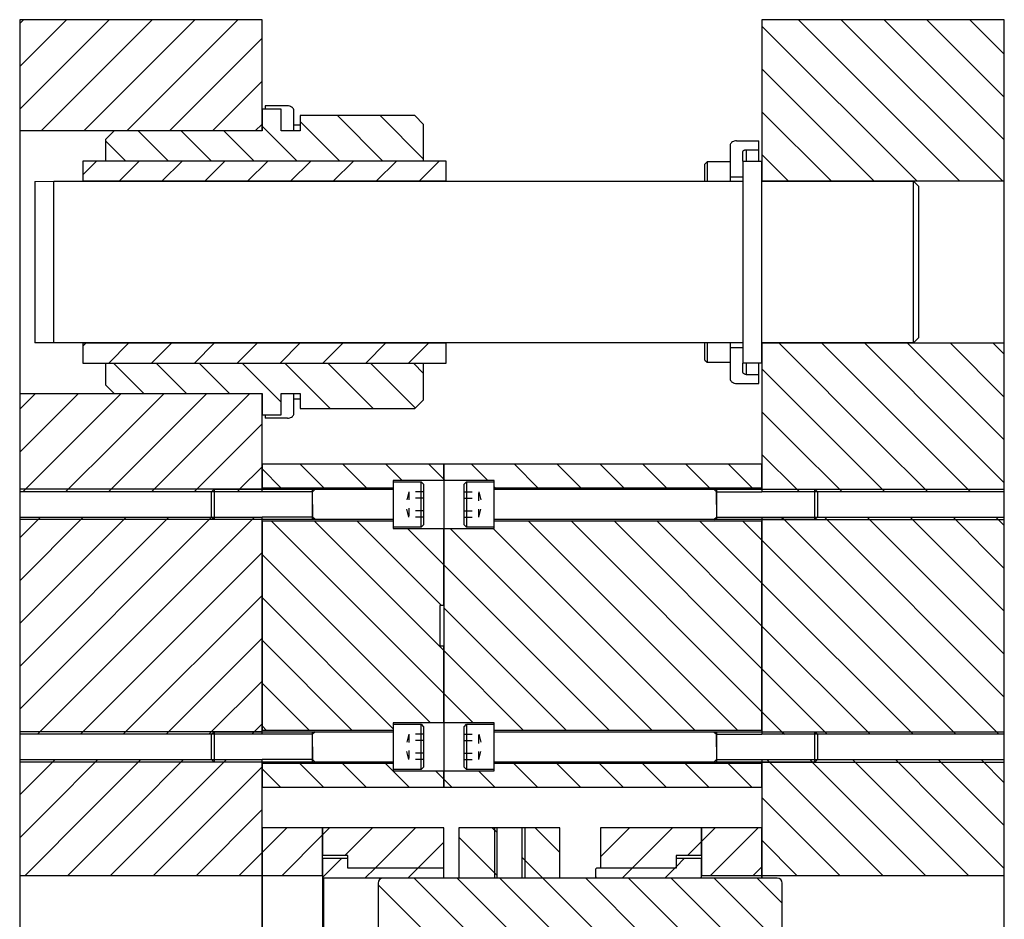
# Model space of a CAD drawing. Header units: inches. Extents: x 3 to 289, y 4 to 291.
# Tile 601 of 634: x 212 to 224, y 175 to 186. Entities that reach past the tile are written whole.
import ezdxf

# ---------------------------------------------------------------- set-up
doc = ezdxf.new("R2010")
doc.units = ezdxf.units.IN
doc.header["$LTSCALE"] = 0.5
doc.header["$MEASUREMENT"] = 0
doc.linetypes.add('HIDDEN', pattern=[0.225, 0.15, -0.075])
doc.layers.add('DBU', color=7, linetype='Continuous')

msp = doc.modelspace()

# ---------------------------------------------------------------- linework, layer by layer
at = {"layer": 'DBU', "color": 254, "linetype": 'Continuous'}
for p, q in [((212.078, 186.382), (212.029, 186.333)), ((212.608, 186.382), (212.029, 185.803)), ((213.138, 186.382), (212.029, 185.273)), ((212.078, 186.382), (212.029, 186.333)), ((212.608, 186.382), (212.029, 185.803)), ((213.138, 186.382), (212.029, 185.273)), ((215.029, 186.382), (212.029, 186.382)), ((212.029, 186.382), (212.029, 185.007)), ((213.669, 186.382), (212.294, 185.007)), ((213.669, 186.382), (212.294, 185.007)), ((214.199, 186.382), (212.824, 185.007)), ((214.199, 186.382), (212.824, 185.007)), ((214.729, 186.382), (213.354, 185.007)), ((214.729, 186.382), (213.354, 185.007)), ((215.029, 185.007), (215.029, 186.382)), ((224.217, 186.382), (221.217, 186.382)), ((221.217, 186.382), (221.217, 184.382)), ((221.668, 186.382), (223.668, 184.382)), ((221.668, 186.382), (223.668, 184.382)), ((222.198, 186.382), (224.198, 184.382)), ((222.198, 186.382), (224.198, 184.382)), ((222.729, 186.382), (224.217, 184.894)), ((222.729, 186.382), (224.217, 184.894)), ((223.259, 186.382), (224.217, 185.424)), ((223.259, 186.382), (224.217, 185.424)), ((223.789, 186.382), (224.217, 185.954)), ((223.789, 186.382), (224.217, 185.954)), ((224.217, 184.382), (224.217, 186.382)), ((221.217, 186.303), (223.138, 184.382)), ((221.217, 186.303), (223.138, 184.382)), ((215.029, 186.152), (213.885, 185.007)), ((215.029, 186.152), (213.885, 185.007)), ((221.217, 185.772), (222.607, 184.382)), ((221.217, 185.772), (222.607, 184.382)), ((215.029, 185.621), (214.415, 185.007)), ((215.029, 185.621), (214.415, 185.007)), ((221.217, 185.242), (222.077, 184.382)), ((221.217, 185.242), (222.077, 184.382)), ((215.029, 185.091), (214.945, 185.007)), ((215.029, 185.091), (214.945, 185.007)), ((215.029, 185.007), (212.029, 185.007)), ((212.029, 185.007), (212.029, 181.757)), ((221.217, 184.712), (221.547, 184.382)), ((221.217, 184.712), (221.547, 184.382)), ((224.217, 184.382), (221.217, 184.382)), ((224.217, 182.382), (224.217, 184.382)), ((221.217, 182.382), (224.217, 182.382)), ((221.217, 182.382), (221.217, 181.15)), ((221.425, 182.382), (222.657, 181.15)), ((221.425, 182.382), (222.657, 181.15)), ((221.956, 182.382), (223.188, 181.15)), ((221.956, 182.382), (223.188, 181.15)), ((222.486, 182.382), (223.718, 181.15)), ((222.486, 182.382), (223.718, 181.15)), ((223.016, 182.382), (224.217, 181.181)), ((223.016, 182.382), (224.217, 181.181)), ((223.547, 182.382), (224.217, 181.712)), ((223.547, 182.382), (224.217, 181.712)), ((224.077, 182.382), (224.217, 182.242)), ((224.077, 182.382), (224.217, 182.242)), ((224.217, 181.15), (224.217, 182.382)), ((221.217, 182.06), (222.127, 181.15)), ((221.217, 182.06), (222.127, 181.15)), ((212.226, 181.757), (212.029, 181.561)), ((212.226, 181.757), (212.029, 181.561)), ((212.029, 181.757), (215.029, 181.757)), ((212.029, 181.757), (212.029, 181.15)), ((212.756, 181.757), (212.149, 181.15)), ((212.756, 181.757), (212.149, 181.15)), ((213.286, 181.757), (212.679, 181.15)), ((213.286, 181.757), (212.679, 181.15)), ((213.817, 181.757), (213.21, 181.15)), ((213.817, 181.757), (213.21, 181.15)), ((214.347, 181.757), (213.74, 181.15)), ((214.347, 181.757), (213.74, 181.15)), ((214.877, 181.757), (214.27, 181.15)), ((214.877, 181.757), (214.27, 181.15)), ((215.029, 181.15), (215.029, 181.757)), ((221.217, 181.53), (221.597, 181.15)), ((221.217, 181.53), (221.597, 181.15)), ((215.029, 181.379), (214.801, 181.15)), ((215.029, 181.379), (214.801, 181.15)), ((212.149, 181.15), (212.029, 181.03)), ((212.149, 181.15), (212.029, 181.03)), ((212.029, 181.15), (212.029, 180.538)), ((212.679, 181.15), (212.068, 180.538)), ((212.679, 181.15), (212.068, 180.538)), ((213.21, 181.15), (212.598, 180.538)), ((213.21, 181.15), (212.598, 180.538)), ((213.74, 181.15), (213.128, 180.538)), ((213.74, 181.15), (213.128, 180.538)), ((214.27, 181.15), (213.659, 180.538)), ((214.27, 181.15), (213.659, 180.538)), ((214.801, 181.15), (214.189, 180.538)), ((214.801, 181.15), (214.189, 180.538)), ((215.029, 180.538), (215.029, 181.15)), ((221.217, 181.15), (221.217, 180.538)), ((221.597, 181.15), (222.208, 180.538)), ((221.597, 181.15), (222.208, 180.538)), ((222.127, 181.15), (222.739, 180.538)), ((222.127, 181.15), (222.739, 180.538)), ((222.657, 181.15), (223.269, 180.538)), ((222.657, 181.15), (223.269, 180.538)), ((223.188, 181.15), (223.799, 180.538)), ((223.188, 181.15), (223.799, 180.538)), ((223.718, 181.15), (224.217, 180.651)), ((223.718, 181.15), (224.217, 180.651)), ((224.217, 180.538), (224.217, 181.15)), ((221.217, 180.999), (221.647, 180.57)), ((221.217, 180.999), (221.647, 180.57)), ((215.029, 180.848), (214.75, 180.57)), ((215.029, 180.848), (214.75, 180.57)), ((215.029, 180.538), (212.029, 180.538)), ((212.029, 180.538), (212.029, 180.226)), ((214.75, 180.57), (214.719, 180.538)), ((224.217, 180.538), (221.217, 180.538)), ((221.647, 180.57), (221.678, 180.538)), ((224.217, 180.226), (224.217, 180.538)), ((212.285, 180.226), (212.029, 179.97)), ((212.816, 180.226), (212.029, 179.439)), ((213.346, 180.226), (212.029, 178.909)), ((213.876, 180.226), (212.029, 178.379)), ((212.285, 180.226), (212.029, 179.97)), ((212.816, 180.226), (212.029, 179.439)), ((213.346, 180.226), (212.029, 178.909)), ((213.876, 180.226), (212.029, 178.379)), ((212.029, 180.226), (215.029, 180.226)), ((212.029, 180.226), (212.029, 177.538)), ((214.405, 180.225), (212.029, 177.848)), ((214.405, 180.225), (212.029, 177.848)), ((214.906, 180.195), (212.25, 177.538)), ((214.906, 180.195), (212.25, 177.538)), ((214.407, 180.226), (214.405, 180.225)), ((214.937, 180.226), (214.906, 180.195)), ((215.029, 177.538), (215.029, 180.226)), ((221.217, 180.226), (224.217, 180.226)), ((221.217, 180.226), (221.217, 177.538)), ((221.46, 180.226), (221.491, 180.195)), ((221.491, 180.195), (224.148, 177.538)), ((221.491, 180.195), (224.148, 177.538)), ((221.991, 180.226), (224.217, 177.999)), ((221.991, 180.226), (224.217, 177.999)), ((222.521, 180.226), (224.217, 178.53)), ((222.521, 180.226), (224.217, 178.53)), ((223.051, 180.226), (224.217, 179.06)), ((223.051, 180.226), (224.217, 179.06)), ((223.582, 180.226), (224.217, 179.59)), ((223.582, 180.226), (224.217, 179.59)), ((224.112, 180.226), (224.217, 180.121)), ((224.112, 180.226), (224.217, 180.121)), ((224.217, 177.538), (224.217, 180.226)), ((221.217, 179.939), (223.617, 177.538)), ((221.217, 179.939), (223.617, 177.538)), ((215.029, 179.788), (212.78, 177.538)), ((215.029, 179.788), (212.78, 177.538)), ((221.217, 179.408), (223.087, 177.538)), ((221.217, 179.408), (223.087, 177.538)), ((215.029, 179.257), (213.31, 177.538)), ((215.029, 179.257), (213.31, 177.538)), ((221.217, 178.878), (222.557, 177.538)), ((221.217, 178.878), (222.557, 177.538)), ((215.029, 178.727), (213.841, 177.538)), ((215.029, 178.727), (213.841, 177.538)), ((221.217, 178.348), (222.026, 177.538)), ((221.217, 178.348), (222.026, 177.538)), ((215.029, 178.197), (214.371, 177.538)), ((215.029, 178.197), (214.371, 177.538)), ((221.217, 177.817), (221.465, 177.57)), ((221.217, 177.817), (221.465, 177.57)), ((215.029, 177.666), (214.932, 177.57)), ((215.029, 177.666), (214.932, 177.57)), ((215.029, 177.538), (212.029, 177.538)), ((212.029, 177.538), (212.029, 177.226)), ((214.932, 177.57), (214.901, 177.538)), ((224.217, 177.538), (221.217, 177.538)), ((221.465, 177.57), (221.496, 177.538)), ((224.217, 177.226), (224.217, 177.538)), ((212.467, 177.226), (212.029, 176.788)), ((212.467, 177.226), (212.029, 176.788)), ((212.029, 177.226), (215.029, 177.226)), ((212.029, 177.226), (212.029, 176.625)), ((212.998, 177.226), (212.397, 176.625)), ((212.998, 177.226), (212.397, 176.625)), ((213.528, 177.226), (212.927, 176.625)), ((213.528, 177.226), (212.927, 176.625)), ((214.058, 177.226), (213.458, 176.625)), ((214.058, 177.226), (213.458, 176.625)), ((214.589, 177.226), (214.557, 177.195)), ((215.029, 176.625), (215.029, 177.226)), ((221.217, 177.226), (224.217, 177.226)), ((221.217, 177.226), (221.217, 176.625)), ((221.278, 177.226), (221.31, 177.195)), ((221.809, 177.226), (221.84, 177.195)), ((222.339, 177.226), (222.94, 176.625)), ((222.339, 177.226), (222.94, 176.625)), ((222.869, 177.226), (223.47, 176.625)), ((222.869, 177.226), (223.47, 176.625)), ((223.4, 177.226), (224, 176.625)), ((223.4, 177.226), (224, 176.625)), ((223.93, 177.226), (224.217, 176.939)), ((223.93, 177.226), (224.217, 176.939)), ((224.217, 176.625), (224.217, 177.226)), ((214.557, 177.195), (213.988, 176.625)), ((214.557, 177.195), (213.988, 176.625)), ((215.029, 177.136), (214.518, 176.625)), ((215.029, 177.136), (214.518, 176.625)), ((221.31, 177.195), (221.879, 176.625)), ((221.31, 177.195), (221.879, 176.625)), ((221.84, 177.195), (222.409, 176.625)), ((221.84, 177.195), (222.409, 176.625)), ((221.217, 176.757), (221.349, 176.625)), ((221.217, 176.757), (221.349, 176.625)), ((212.397, 176.625), (212.029, 176.257)), ((212.397, 176.625), (212.029, 176.257)), ((212.029, 176.625), (212.029, 175.788)), ((212.927, 176.625), (212.091, 175.788)), ((212.927, 176.625), (212.091, 175.788)), ((213.458, 176.625), (212.621, 175.788)), ((213.458, 176.625), (212.621, 175.788)), ((213.988, 176.625), (213.151, 175.788)), ((213.988, 176.625), (213.151, 175.788)), ((214.518, 176.625), (213.682, 175.788)), ((214.518, 176.625), (213.682, 175.788)), ((215.029, 176.606), (214.212, 175.788)), ((215.029, 176.606), (214.212, 175.788)), ((215.029, 175.788), (215.029, 176.625)), ((221.217, 176.625), (221.217, 175.788)), ((221.349, 176.625), (222.185, 175.788)), ((221.349, 176.625), (222.185, 175.788)), ((221.879, 176.625), (222.716, 175.788)), ((221.879, 176.625), (222.716, 175.788)), ((222.409, 176.625), (223.246, 175.788)), ((222.409, 176.625), (223.246, 175.788)), ((222.94, 176.625), (223.776, 175.788)), ((222.94, 176.625), (223.776, 175.788)), ((223.47, 176.625), (224.217, 175.878)), ((223.47, 176.625), (224.217, 175.878)), ((224, 176.625), (224.217, 176.408)), ((224, 176.625), (224.217, 176.408)), ((224.217, 175.788), (224.217, 176.625)), ((221.217, 176.226), (221.655, 175.788)), ((221.217, 176.226), (221.655, 175.788)), ((215.029, 176.075), (214.742, 175.788)), ((215.029, 176.075), (214.742, 175.788)), ((215.029, 175.788), (212.029, 175.788)), ((212.029, 175.788), (212.029, 174.976)), ((215.029, 174.976), (215.029, 175.788)), ((224.217, 175.788), (221.217, 175.788)), ((221.217, 175.788), (221.217, 175.757)), ((224.217, 174.976), (224.217, 175.788))]:
    msp.add_line(p, q, dxfattribs=at)
at = {"layer": 'DBU', "color": 136, "linetype": 'Continuous'}
for p, q in [((215.265, 185.274), (215.029, 185.274)), ((215.029, 185.274), (215.029, 185.007)), ((215.265, 185.007), (215.265, 185.274)), ((216.921, 185.195), (215.501, 185.195)), ((215.501, 185.195), (215.501, 185.007)), ((215.961, 185.195), (216.524, 184.632)), ((215.961, 185.195), (216.524, 184.632)), ((216.491, 185.195), (217.029, 184.657)), ((216.491, 185.195), (217.029, 184.657)), ((217.029, 185.086), (216.921, 185.195)), ((215.029, 185.066), (215.463, 184.632)), ((215.029, 185.066), (215.463, 184.632)), ((215.501, 185.124), (215.993, 184.632)), ((215.501, 185.124), (215.993, 184.632)), ((217.029, 184.632), (217.029, 185.086)), ((213.2, 185.007), (213.092, 184.899)), ((213.092, 184.899), (213.092, 184.632)), ((215.029, 185.007), (213.2, 185.007)), ((213.497, 185.007), (213.872, 184.632)), ((213.497, 185.007), (213.872, 184.632)), ((214.027, 185.007), (214.402, 184.632)), ((214.027, 185.007), (214.402, 184.632)), ((214.558, 185.007), (214.933, 184.632)), ((214.558, 185.007), (214.933, 184.632)), ((215.501, 185.007), (215.265, 185.007)), ((213.092, 184.882), (213.342, 184.632)), ((213.092, 184.882), (213.342, 184.632)), ((217.029, 184.632), (213.092, 184.632)), ((220.981, 184.632), (221.217, 184.632)), ((220.981, 184.632), (220.981, 182.132)), ((221.217, 182.132), (221.217, 184.632)), ((212.217, 184.381), (212.453, 184.382)), ((212.217, 184.381), (212.217, 182.383)), ((212.453, 182.382), (212.453, 184.382)), ((212.453, 184.382), (220.981, 184.382)), ((221.217, 184.382), (223.092, 184.382)), ((223.092, 182.382), (223.092, 184.382)), ((223.092, 184.382), (223.155, 184.32)), ((223.155, 184.32), (223.155, 182.445)), ((212.453, 182.382), (212.217, 182.383)), ((220.981, 182.382), (212.453, 182.382)), ((223.092, 182.382), (221.217, 182.382)), ((223.155, 182.445), (223.092, 182.382)), ((213.092, 182.132), (217.029, 182.132)), ((213.092, 182.132), (213.092, 181.865)), ((213.19, 182.132), (213.565, 181.757)), ((213.19, 182.132), (213.565, 181.757)), ((213.72, 182.132), (214.095, 181.757)), ((213.72, 182.132), (214.095, 181.757)), ((214.251, 182.132), (214.626, 181.757)), ((214.251, 182.132), (214.626, 181.757)), ((214.781, 182.132), (215.265, 181.648)), ((214.781, 182.132), (215.265, 181.648)), ((215.311, 182.132), (215.874, 181.57)), ((215.311, 182.132), (215.874, 181.57)), ((215.842, 182.132), (216.404, 181.57)), ((215.842, 182.132), (216.404, 181.57)), ((216.372, 182.132), (216.928, 181.576)), ((216.372, 182.132), (216.928, 181.576)), ((216.902, 182.132), (217.029, 182.005)), ((216.902, 182.132), (217.029, 182.005)), ((217.029, 181.678), (217.029, 182.132)), ((221.217, 182.132), (220.981, 182.132)), ((213.092, 181.865), (213.2, 181.757)), ((213.2, 181.757), (215.029, 181.757)), ((215.029, 181.757), (215.029, 181.491)), ((215.265, 181.757), (215.501, 181.757)), ((215.265, 181.491), (215.265, 181.757)), ((215.501, 181.757), (215.501, 181.57)), ((216.921, 181.57), (217.029, 181.678)), ((215.029, 181.491), (215.265, 181.491)), ((215.501, 181.57), (216.921, 181.57))]:
    msp.add_line(p, q, dxfattribs=at)
at = {"layer": 'DBU', "color": 2, "linetype": 'Continuous'}
for p, q in [((215.068, 185.314), (215.068, 185.274)), ((215.344, 185.314), (215.068, 185.314)), ((215.357, 185.314), (215.344, 185.314)), ((215.371, 185.311), (215.357, 185.314)), ((215.383, 185.307), (215.371, 185.311)), ((215.394, 185.301), (215.383, 185.307)), ((215.404, 185.295), (215.394, 185.301)), ((215.412, 185.287), (215.404, 185.295)), ((215.418, 185.278), (215.412, 185.287)), ((215.421, 185.268), (215.418, 185.278)), ((215.423, 185.259), (215.421, 185.268)), ((215.423, 185.007), (215.423, 185.259)), ((220.825, 184.838), (220.824, 184.828)), ((220.824, 184.828), (220.824, 184.438)), ((220.828, 184.847), (220.825, 184.838)), ((220.834, 184.856), (220.828, 184.847)), ((220.842, 184.864), (220.834, 184.856)), ((220.852, 184.871), (220.842, 184.864)), ((220.863, 184.876), (220.852, 184.871)), ((220.875, 184.88), (220.863, 184.876)), ((220.889, 184.883), (220.875, 184.88)), ((220.902, 184.884), (220.889, 184.883)), ((220.902, 184.884), (221.178, 184.884)), ((221.001, 184.768), (221.007, 184.771)), ((221.007, 184.771), (221.014, 184.772)), ((221.014, 184.772), (221.02, 184.772)), ((221.02, 184.772), (221.178, 184.772)), ((221.178, 184.772), (221.178, 184.884)), ((221.178, 184.632), (221.178, 184.772)), ((220.981, 184.744), (220.982, 184.749)), ((220.981, 184.632), (220.981, 184.744)), ((220.982, 184.749), (220.983, 184.754)), ((220.983, 184.754), (220.986, 184.758)), ((220.986, 184.758), (220.99, 184.762)), ((220.99, 184.762), (220.995, 184.766)), ((220.995, 184.766), (221.001, 184.768)), ((220.824, 184.438), (220.981, 184.438)), ((220.824, 184.438), (220.824, 184.382)), ((220.824, 182.382), (220.824, 182.326)), ((220.824, 182.326), (220.981, 182.326)), ((220.824, 182.326), (220.824, 181.936)), ((220.981, 182.02), (220.981, 182.132)), ((221.178, 181.992), (221.178, 182.132)), ((220.982, 182.015), (220.981, 182.02)), ((220.983, 182.01), (220.982, 182.015)), ((220.986, 182.006), (220.983, 182.01)), ((220.99, 182.002), (220.986, 182.006)), ((220.995, 181.999), (220.99, 182.002)), ((221.001, 181.996), (220.995, 181.999)), ((221.007, 181.994), (221.001, 181.996)), ((221.014, 181.992), (221.007, 181.994)), ((221.02, 181.992), (221.014, 181.992)), ((221.02, 181.992), (221.178, 181.992)), ((221.178, 181.881), (221.178, 181.992)), ((220.824, 181.936), (220.825, 181.927)), ((220.825, 181.927), (220.828, 181.917)), ((220.828, 181.917), (220.834, 181.908)), ((220.834, 181.908), (220.842, 181.901)), ((220.842, 181.901), (220.852, 181.894)), ((220.852, 181.894), (220.863, 181.888)), ((220.863, 181.888), (220.875, 181.884)), ((220.875, 181.884), (220.889, 181.881)), ((220.889, 181.881), (220.902, 181.881)), ((220.902, 181.881), (221.178, 181.881)), ((215.423, 181.505), (215.423, 181.757)), ((215.068, 181.491), (215.068, 181.45)), ((215.412, 181.478), (215.418, 181.486)), ((215.418, 181.486), (215.421, 181.496)), ((215.421, 181.496), (215.423, 181.505)), ((215.344, 181.45), (215.068, 181.45)), ((215.344, 181.45), (215.357, 181.451)), ((215.357, 181.451), (215.371, 181.453)), ((215.371, 181.453), (215.383, 181.457)), ((215.383, 181.457), (215.394, 181.463)), ((215.394, 181.463), (215.404, 181.47)), ((215.404, 181.47), (215.412, 181.478)), ((215.029, 180.57), (212.029, 180.57)), ((215.654, 180.538), (215.029, 180.538)), ((215.685, 180.57), (215.654, 180.538)), ((215.654, 180.382), (215.654, 180.538)), ((220.623, 180.57), (220.654, 180.538)), ((220.654, 180.538), (221.217, 180.538)), ((220.654, 180.382), (220.654, 180.538)), ((221.217, 180.57), (224.217, 180.57)), ((215.654, 180.382), (215.654, 180.226)), ((220.654, 180.382), (220.654, 180.226)), ((215.029, 180.195), (212.029, 180.195)), ((215.654, 180.226), (215.029, 180.226)), ((215.685, 180.195), (215.654, 180.226)), ((220.623, 180.195), (220.654, 180.226)), ((220.654, 180.226), (221.217, 180.226)), ((221.217, 180.195), (224.217, 180.195)), ((215.029, 177.57), (212.029, 177.57)), ((215.654, 177.538), (215.029, 177.538)), ((215.685, 177.57), (215.654, 177.538)), ((215.654, 177.382), (215.654, 177.538)), ((220.623, 177.57), (220.654, 177.538)), ((220.654, 177.538), (221.217, 177.538)), ((220.654, 177.382), (220.654, 177.538)), ((221.217, 177.57), (224.217, 177.57)), ((215.654, 177.382), (215.654, 177.226)), ((220.654, 177.382), (220.654, 177.226)), ((215.654, 177.226), (215.029, 177.226)), ((215.685, 177.195), (215.654, 177.226)), ((220.623, 177.195), (220.654, 177.226)), ((220.654, 177.226), (221.217, 177.226)), ((215.029, 177.195), (212.029, 177.195)), ((221.217, 177.195), (224.217, 177.195)), ((217.905, 176.382), (217.905, 175.757)), ((218.28, 176.382), (218.28, 175.757))]:
    msp.add_line(p, q, dxfattribs=at)
at = {"layer": 'DBU', "color": 132, "linetype": 'Continuous'}
for p, q in [((215.501, 185.075), (215.423, 185.075)), ((220.539, 184.622), (220.511, 184.594)), ((220.511, 184.382), (220.511, 184.594)), ((220.539, 184.622), (220.539, 184.382)), ((220.824, 184.622), (220.539, 184.622)), ((220.511, 182.17), (220.511, 182.382)), ((220.539, 182.382), (220.539, 182.142)), ((220.511, 182.17), (220.539, 182.142)), ((220.539, 182.142), (220.824, 182.142)), ((215.423, 181.689), (215.501, 181.689)), ((216.654, 180.663), (216.998, 180.663)), ((216.654, 180.663), (216.654, 180.101)), ((216.998, 180.101), (216.998, 180.663)), ((216.998, 180.663), (217.029, 180.632)), ((217.029, 180.632), (217.029, 180.132)), ((217.529, 180.632), (217.56, 180.663)), ((217.529, 180.132), (217.529, 180.632)), ((217.56, 180.663), (217.56, 180.101)), ((217.56, 180.663), (217.904, 180.663)), ((217.904, 180.101), (217.904, 180.663)), ((214.404, 180.538), (214.435, 180.57)), ((214.404, 180.226), (214.404, 180.538)), ((214.435, 180.57), (214.435, 180.195)), ((214.435, 180.57), (215.654, 180.57)), ((215.654, 180.195), (215.654, 180.57)), ((215.654, 180.57), (216.654, 180.57)), ((217.904, 180.57), (220.654, 180.57)), ((220.654, 180.57), (220.654, 180.195)), ((220.654, 180.57), (221.873, 180.57)), ((221.873, 180.195), (221.873, 180.57)), ((221.873, 180.57), (221.904, 180.538)), ((221.904, 180.538), (221.904, 180.226)), ((214.435, 180.195), (214.404, 180.226)), ((215.654, 180.195), (214.435, 180.195)), ((216.654, 180.195), (215.654, 180.195)), ((220.654, 180.195), (217.904, 180.195)), ((221.873, 180.195), (220.654, 180.195)), ((221.904, 180.226), (221.873, 180.195)), ((216.998, 180.101), (216.654, 180.101)), ((217.029, 180.132), (216.998, 180.101)), ((217.56, 180.101), (217.529, 180.132)), ((217.904, 180.101), (217.56, 180.101)), ((216.654, 177.663), (216.998, 177.663)), ((216.654, 177.663), (216.654, 177.101)), ((216.998, 177.101), (216.998, 177.663)), ((216.998, 177.663), (217.029, 177.632)), ((217.029, 177.632), (217.029, 177.132)), ((217.529, 177.632), (217.56, 177.663)), ((217.529, 177.132), (217.529, 177.632)), ((217.56, 177.663), (217.56, 177.101)), ((217.56, 177.663), (217.904, 177.663)), ((217.904, 177.101), (217.904, 177.663)), ((214.404, 177.538), (214.435, 177.57)), ((214.404, 177.226), (214.404, 177.538)), ((214.435, 177.57), (214.435, 177.195)), ((214.435, 177.57), (215.654, 177.57)), ((215.654, 177.195), (215.654, 177.57)), ((215.654, 177.57), (216.654, 177.57)), ((217.904, 177.57), (220.654, 177.57)), ((220.654, 177.57), (220.654, 177.195)), ((220.654, 177.57), (221.873, 177.57)), ((221.873, 177.195), (221.873, 177.57)), ((221.873, 177.57), (221.904, 177.538)), ((221.904, 177.538), (221.904, 177.226)), ((214.435, 177.195), (214.404, 177.226)), ((221.904, 177.226), (221.873, 177.195)), ((215.654, 177.195), (214.435, 177.195)), ((216.654, 177.195), (215.654, 177.195)), ((216.998, 177.101), (216.654, 177.101)), ((217.029, 177.132), (216.998, 177.101)), ((217.56, 177.101), (217.529, 177.132)), ((217.904, 177.101), (217.56, 177.101)), ((220.654, 177.195), (217.904, 177.195)), ((221.873, 177.195), (220.654, 177.195)), ((219.579, 176.382), (219.217, 176.021)), ((219.579, 176.382), (219.217, 176.021)), ((220.467, 176.382), (219.217, 176.382)), ((219.217, 176.382), (219.217, 175.883)), ((220.109, 176.382), (219.61, 175.883)), ((220.109, 176.382), (219.61, 175.883)), ((220.467, 176.038), (220.467, 176.382)), ((220.467, 176.21), (220.295, 176.038)), ((220.467, 176.21), (220.295, 176.038)), ((220.467, 176.038), (220.155, 176.038)), ((220.155, 176.038), (220.155, 175.883)), ((220.155, 175.883), (219.217, 175.883)), ((220.155, 175.897), (220.14, 175.883)), ((220.155, 175.897), (220.14, 175.883))]:
    msp.add_line(p, q, dxfattribs=at)
at = {"layer": 'DBU', "color": 4, "linetype": 'Continuous'}
for p, q in [((221.02, 184.772), (221.02, 184.632)), ((221.02, 182.132), (221.02, 181.992))]:
    msp.add_line(p, q, dxfattribs=at)
at = {"layer": 'DBU', "color": 96, "linetype": 'Continuous'}
for p, q in [((212.979, 184.632), (212.81, 184.463)), ((212.979, 184.632), (212.81, 184.463)), ((217.31, 184.632), (212.81, 184.632)), ((212.81, 184.632), (212.81, 184.382)), ((213.51, 184.632), (213.26, 184.382)), ((213.51, 184.632), (213.26, 184.382)), ((214.04, 184.632), (213.79, 184.382)), ((214.04, 184.632), (213.79, 184.382)), ((214.57, 184.632), (214.32, 184.382)), ((214.57, 184.632), (214.32, 184.382)), ((215.101, 184.632), (214.851, 184.382)), ((215.101, 184.632), (214.851, 184.382)), ((215.631, 184.632), (215.381, 184.382)), ((215.631, 184.632), (215.381, 184.382)), ((216.161, 184.632), (215.911, 184.382)), ((216.161, 184.632), (215.911, 184.382)), ((216.692, 184.632), (216.442, 184.382)), ((216.692, 184.632), (216.442, 184.382)), ((217.222, 184.632), (216.972, 184.382)), ((217.222, 184.632), (216.972, 184.382)), ((217.31, 184.382), (217.31, 184.632)), ((217.31, 184.382), (212.81, 184.382)), ((212.851, 182.382), (212.81, 182.342)), ((212.851, 182.382), (212.81, 182.342)), ((212.81, 182.382), (217.31, 182.382)), ((212.81, 182.382), (212.81, 182.132)), ((213.381, 182.382), (213.131, 182.132)), ((213.381, 182.382), (213.131, 182.132)), ((213.911, 182.382), (213.661, 182.132)), ((213.911, 182.382), (213.661, 182.132)), ((214.442, 182.382), (214.192, 182.132)), ((214.442, 182.382), (214.192, 182.132)), ((214.972, 182.382), (214.722, 182.132)), ((214.972, 182.382), (214.722, 182.132)), ((215.502, 182.382), (215.252, 182.132)), ((215.502, 182.382), (215.252, 182.132)), ((216.033, 182.382), (215.783, 182.132)), ((216.033, 182.382), (215.783, 182.132)), ((216.563, 182.382), (216.313, 182.132)), ((216.563, 182.382), (216.313, 182.132)), ((217.093, 182.382), (216.843, 182.132)), ((217.093, 182.382), (216.843, 182.132)), ((217.31, 182.132), (217.31, 182.382)), ((212.81, 182.132), (217.31, 182.132))]:
    msp.add_line(p, q, dxfattribs=at)
at = {"layer": 'DBU', "color": 9, "linetype": 'Continuous'}
for p, q in [((215.029, 180.882), (215.029, 180.585)), ((217.279, 180.882), (215.029, 180.882)), ((215.501, 180.882), (215.798, 180.585)), ((215.501, 180.882), (215.798, 180.585)), ((216.031, 180.882), (216.328, 180.585)), ((216.031, 180.882), (216.328, 180.585)), ((216.561, 180.882), (216.764, 180.679)), ((216.561, 180.882), (216.764, 180.679)), ((217.092, 180.882), (217.279, 180.695)), ((217.092, 180.882), (217.279, 180.695)), ((217.279, 180.679), (217.279, 180.882)), ((221.217, 180.882), (217.279, 180.882)), ((217.279, 180.882), (217.279, 180.679)), ((217.622, 180.882), (217.825, 180.679)), ((217.622, 180.882), (217.825, 180.679)), ((218.152, 180.882), (218.449, 180.585)), ((218.152, 180.882), (218.449, 180.585)), ((218.683, 180.882), (218.98, 180.585)), ((218.683, 180.882), (218.98, 180.585)), ((219.213, 180.882), (219.51, 180.585)), ((219.213, 180.882), (219.51, 180.585)), ((219.743, 180.882), (220.04, 180.585)), ((219.743, 180.882), (220.04, 180.585)), ((220.274, 180.882), (220.571, 180.585)), ((220.274, 180.882), (220.571, 180.585)), ((220.804, 180.882), (221.101, 180.585)), ((220.804, 180.882), (221.101, 180.585)), ((221.217, 180.585), (221.217, 180.882)), ((215.029, 180.823), (215.267, 180.585)), ((215.029, 180.823), (215.267, 180.585)), ((217.279, 180.679), (216.654, 180.679)), ((216.654, 180.679), (216.654, 180.585)), ((217.279, 180.695), (217.295, 180.679)), ((217.279, 180.695), (217.295, 180.679)), ((217.279, 180.679), (217.279, 180.085)), ((217.279, 180.679), (217.279, 180.085)), ((217.904, 180.679), (217.279, 180.679)), ((217.904, 180.585), (217.904, 180.679)), ((216.654, 180.585), (215.029, 180.585)), ((217.904, 180.6), (217.919, 180.585)), ((217.904, 180.6), (217.919, 180.585)), ((221.217, 180.585), (217.904, 180.585)), ((215.029, 180.179), (216.654, 180.179)), ((215.029, 180.179), (215.029, 177.585)), ((215.143, 180.179), (217.279, 178.043)), ((215.143, 180.179), (217.279, 178.043)), ((215.673, 180.179), (217.279, 178.573)), ((215.673, 180.179), (217.279, 178.573)), ((216.204, 180.179), (217.251, 179.132)), ((216.204, 180.179), (217.251, 179.132)), ((216.654, 180.179), (216.654, 180.085)), ((217.904, 180.179), (221.217, 180.179)), ((217.904, 180.085), (217.904, 180.179)), ((218.325, 180.179), (220.919, 177.585)), ((218.325, 180.179), (220.919, 177.585)), ((218.855, 180.179), (221.217, 177.817)), ((218.855, 180.179), (221.217, 177.817)), ((219.386, 180.179), (221.217, 178.348)), ((219.386, 180.179), (221.217, 178.348)), ((219.916, 180.179), (221.217, 178.878)), ((219.916, 180.179), (221.217, 178.878)), ((220.446, 180.179), (221.217, 179.408)), ((220.446, 180.179), (221.217, 179.408)), ((220.977, 180.179), (221.217, 179.939)), ((220.977, 180.179), (221.217, 179.939)), ((221.217, 177.585), (221.217, 180.179)), ((216.654, 180.085), (217.279, 180.085)), ((216.828, 180.085), (217.279, 179.634)), ((216.828, 180.085), (217.279, 179.634)), ((217.279, 179.132), (217.279, 180.085)), ((217.279, 180.085), (217.904, 180.085)), ((217.279, 180.085), (217.279, 177.679)), ((217.358, 180.085), (219.858, 177.585)), ((217.358, 180.085), (219.858, 177.585)), ((217.889, 180.085), (220.389, 177.585)), ((217.889, 180.085), (220.389, 177.585)), ((215.029, 179.763), (217.113, 177.679)), ((215.029, 179.763), (217.113, 177.679)), ((217.279, 179.634), (219.328, 177.585)), ((217.279, 179.634), (219.328, 177.585)), ((215.029, 179.232), (216.654, 177.607)), ((215.029, 179.232), (216.654, 177.607)), ((217.279, 179.132), (217.229, 179.132)), ((217.229, 179.132), (217.229, 178.632)), ((217.279, 179.104), (218.798, 177.585)), ((217.279, 179.104), (218.798, 177.585)), ((215.029, 178.702), (216.146, 177.585)), ((215.029, 178.702), (216.146, 177.585)), ((217.229, 178.632), (217.279, 178.632)), ((217.279, 177.679), (217.279, 178.632)), ((217.279, 178.573), (218.267, 177.585)), ((217.279, 178.573), (218.267, 177.585)), ((215.029, 178.172), (215.616, 177.585)), ((215.029, 178.172), (215.616, 177.585)), ((217.279, 178.043), (217.643, 177.679)), ((217.279, 178.043), (217.643, 177.679)), ((215.029, 177.641), (215.085, 177.585)), ((215.029, 177.641), (215.085, 177.585)), ((216.654, 177.585), (215.029, 177.585)), ((217.279, 177.679), (216.654, 177.679)), ((216.654, 177.679), (216.654, 177.585)), ((217.279, 177.679), (217.279, 177.085)), ((217.904, 177.679), (217.279, 177.679)), ((217.279, 177.679), (217.279, 177.085)), ((217.904, 177.585), (217.904, 177.679)), ((221.217, 177.585), (217.904, 177.585)), ((215.029, 177.179), (216.654, 177.179)), ((215.029, 177.179), (215.029, 176.882)), ((215.029, 177.111), (215.258, 176.882)), ((215.029, 177.111), (215.258, 176.882)), ((215.492, 177.179), (215.788, 176.882)), ((215.492, 177.179), (215.788, 176.882)), ((216.022, 177.179), (216.319, 176.882)), ((216.022, 177.179), (216.319, 176.882)), ((216.552, 177.179), (216.849, 176.882)), ((216.552, 177.179), (216.849, 176.882)), ((216.654, 177.179), (216.654, 177.085)), ((217.904, 177.179), (221.217, 177.179)), ((217.904, 177.085), (217.904, 177.179)), ((218.143, 177.179), (218.44, 176.882)), ((218.143, 177.179), (218.44, 176.882)), ((218.673, 177.179), (218.97, 176.882)), ((218.673, 177.179), (218.97, 176.882)), ((219.204, 177.179), (219.501, 176.882)), ((219.204, 177.179), (219.501, 176.882)), ((219.734, 177.179), (220.031, 176.882)), ((219.734, 177.179), (220.031, 176.882)), ((220.264, 177.179), (220.561, 176.882)), ((220.264, 177.179), (220.561, 176.882)), ((220.795, 177.179), (221.092, 176.882)), ((220.795, 177.179), (221.092, 176.882)), ((221.217, 176.882), (221.217, 177.179)), ((216.654, 177.085), (217.279, 177.085)), ((217.176, 177.085), (217.279, 176.982)), ((217.176, 177.085), (217.279, 176.982)), ((217.279, 176.882), (217.279, 177.085)), ((217.279, 177.085), (217.904, 177.085)), ((217.279, 177.085), (217.279, 176.882)), ((217.279, 176.982), (217.379, 176.882)), ((217.279, 176.982), (217.379, 176.882)), ((217.707, 177.085), (217.91, 176.882)), ((217.707, 177.085), (217.91, 176.882)), ((215.029, 176.882), (217.279, 176.882)), ((217.279, 176.882), (221.217, 176.882)), ((215.336, 176.382), (215.029, 176.075)), ((215.336, 176.382), (215.029, 176.075)), ((215.779, 176.382), (215.029, 176.382)), ((215.029, 176.382), (215.029, 175.788)), ((215.866, 176.382), (215.779, 176.295)), ((215.866, 176.382), (215.779, 176.295)), ((215.779, 175.788), (215.779, 176.382)), ((217.279, 176.382), (215.779, 176.382)), ((215.779, 176.382), (215.779, 176.038)), ((216.397, 176.382), (216.053, 176.038)), ((216.397, 176.382), (216.053, 176.038)), ((216.927, 176.382), (216.428, 175.883)), ((216.927, 176.382), (216.428, 175.883)), ((217.279, 175.883), (217.279, 176.382)), ((220.639, 176.382), (220.467, 176.21)), ((220.639, 176.382), (220.467, 176.21)), ((221.217, 176.382), (220.467, 176.382)), ((220.467, 176.382), (220.467, 175.788)), ((221.17, 176.382), (220.576, 175.788)), ((221.17, 176.382), (220.576, 175.788)), ((221.217, 175.788), (221.217, 176.382)), ((215.779, 176.295), (215.273, 175.788)), ((215.779, 176.295), (215.273, 175.788)), ((217.279, 176.204), (216.958, 175.883)), ((217.279, 176.204), (216.958, 175.883)), ((216.092, 176.038), (215.779, 176.038)), ((216.092, 175.999), (215.779, 175.999)), ((215.779, 175.999), (215.779, 175.773)), ((216.014, 175.999), (215.783, 175.769)), ((216.014, 175.999), (215.783, 175.769)), ((216.092, 175.883), (216.092, 176.038)), ((216.092, 175.883), (216.092, 175.999)), ((220.256, 175.999), (220.155, 175.897)), ((220.256, 175.999), (220.155, 175.897)), ((220.467, 175.999), (220.155, 175.999)), ((220.155, 175.999), (220.155, 175.883)), ((220.467, 175.773), (220.467, 175.999)), ((217.279, 175.883), (216.092, 175.883)), ((217.279, 175.883), (216.092, 175.883)), ((216.428, 175.883), (216.303, 175.758)), ((216.428, 175.883), (216.303, 175.758)), ((216.958, 175.883), (216.833, 175.758)), ((216.958, 175.883), (216.833, 175.758)), ((217.279, 175.758), (217.279, 175.883)), ((219.17, 175.883), (219.155, 175.868)), ((220.155, 175.883), (219.17, 175.883)), ((219.61, 175.883), (219.485, 175.758)), ((219.61, 175.883), (219.485, 175.758)), ((220.14, 175.883), (220.015, 175.758)), ((220.14, 175.883), (220.015, 175.758)), ((221.217, 175.899), (221.106, 175.788)), ((221.217, 175.899), (221.106, 175.788)), ((215.779, 175.788), (215.029, 175.788)), ((215.029, 175.788), (215.029, 174.976)), ((215.779, 175.773), (215.779, 174.991)), ((215.779, 175.773), (215.794, 175.758)), ((215.794, 175.006), (215.794, 175.758)), ((217.279, 175.758), (215.794, 175.758)), ((221.407, 175.757), (216.527, 175.757)), ((216.913, 175.757), (217.663, 175.007)), ((216.913, 175.757), (217.663, 175.007)), ((217.279, 175.758), (217.279, 175.757)), ((217.444, 175.757), (218.194, 175.007)), ((217.444, 175.757), (218.194, 175.007)), ((217.974, 175.757), (218.724, 175.007)), ((217.974, 175.757), (218.724, 175.007)), ((218.504, 175.757), (219.254, 175.007)), ((218.504, 175.757), (219.254, 175.007)), ((219.035, 175.757), (219.785, 175.007)), ((219.035, 175.757), (219.785, 175.007)), ((219.155, 175.868), (219.155, 175.773)), ((219.155, 175.773), (219.17, 175.758)), ((219.155, 175.773), (219.155, 175.757)), ((220.452, 175.758), (219.17, 175.758)), ((219.17, 175.757), (219.17, 175.758)), ((219.565, 175.757), (220.315, 175.007)), ((219.565, 175.757), (220.315, 175.007)), ((220.095, 175.757), (220.845, 175.007)), ((220.095, 175.757), (220.845, 175.007)), ((220.452, 175.758), (220.467, 175.773)), ((220.452, 175.758), (220.452, 175.757)), ((221.217, 175.788), (220.467, 175.788)), ((220.467, 175.757), (220.467, 175.773)), ((220.626, 175.757), (221.376, 175.007)), ((220.626, 175.757), (221.376, 175.007)), ((221.156, 175.757), (221.467, 175.446)), ((221.156, 175.757), (221.467, 175.446)), ((221.217, 175.757), (221.217, 175.788)), ((216.467, 175.697), (216.467, 175.067)), ((216.467, 175.673), (217.133, 175.007)), ((216.467, 175.673), (217.133, 175.007)), ((221.467, 175.067), (221.467, 175.697))]:
    msp.add_line(p, q, dxfattribs=at)
at = {"layer": 'DBU', "color": 254, "linetype": 'HIDDEN'}
for p, q in [((216.847, 180.538), (216.808, 180.382)), ((217.029, 180.538), (216.847, 180.538)), ((216.847, 180.538), (216.847, 180.226)), ((217.529, 180.538), (217.711, 180.538)), ((217.711, 180.226), (217.711, 180.538)), ((217.711, 180.538), (217.75, 180.382)), ((217.029, 180.46), (216.847, 180.46)), ((217.529, 180.46), (217.711, 180.46)), ((216.847, 180.226), (216.808, 180.382)), ((217.029, 180.304), (216.847, 180.304)), ((217.529, 180.304), (217.711, 180.304)), ((217.711, 180.226), (217.75, 180.382)), ((217.029, 180.226), (216.847, 180.226)), ((217.529, 180.226), (217.711, 180.226)), ((216.847, 177.538), (216.808, 177.382)), ((217.029, 177.538), (216.847, 177.538)), ((216.847, 177.538), (216.847, 177.226)), ((217.029, 177.46), (216.847, 177.46)), ((217.529, 177.538), (217.711, 177.538)), ((217.529, 177.46), (217.711, 177.46)), ((217.711, 177.226), (217.711, 177.538)), ((217.711, 177.538), (217.75, 177.382)), ((216.847, 177.226), (216.808, 177.382)), ((217.711, 177.226), (217.75, 177.382)), ((217.029, 177.304), (216.847, 177.304)), ((217.029, 177.226), (216.847, 177.226)), ((217.529, 177.304), (217.711, 177.304)), ((217.529, 177.226), (217.711, 177.226))]:
    msp.add_line(p, q, dxfattribs=at)
at = {"layer": 'DBU', "color": 190, "linetype": 'Continuous'}
for p, q in [((217.936, 176.382), (217.467, 176.382)), ((217.467, 176.382), (217.467, 175.757)), ((217.879, 176.382), (217.936, 176.326)), ((217.879, 176.382), (217.936, 176.326)), ((217.936, 176.382), (217.936, 175.757)), ((218.248, 176.382), (217.936, 176.382)), ((218.248, 175.757), (218.248, 176.382)), ((218.717, 176.382), (218.248, 176.382)), ((218.41, 176.382), (218.717, 176.075)), ((218.41, 176.382), (218.717, 176.075)), ((218.717, 175.757), (218.717, 176.382)), ((217.467, 176.264), (217.936, 175.795)), ((217.467, 176.264), (217.936, 175.795)), ((218.248, 176.013), (218.504, 175.757)), ((218.248, 176.013), (218.504, 175.757)), ((217.936, 175.757), (217.467, 175.757)), ((218.717, 175.757), (218.248, 175.757))]:
    msp.add_line(p, q, dxfattribs=at)
at = {"layer": 'DBU', "color": 9, "linetype": 'Continuous'}
for centre, start, end in [((216.527, 175.697), 90, 180), ((221.407, 175.697), 0, 90)]:
    msp.add_arc(centre, 0.06, start, end, dxfattribs=at)

doc.saveas('drawing.dxf')
